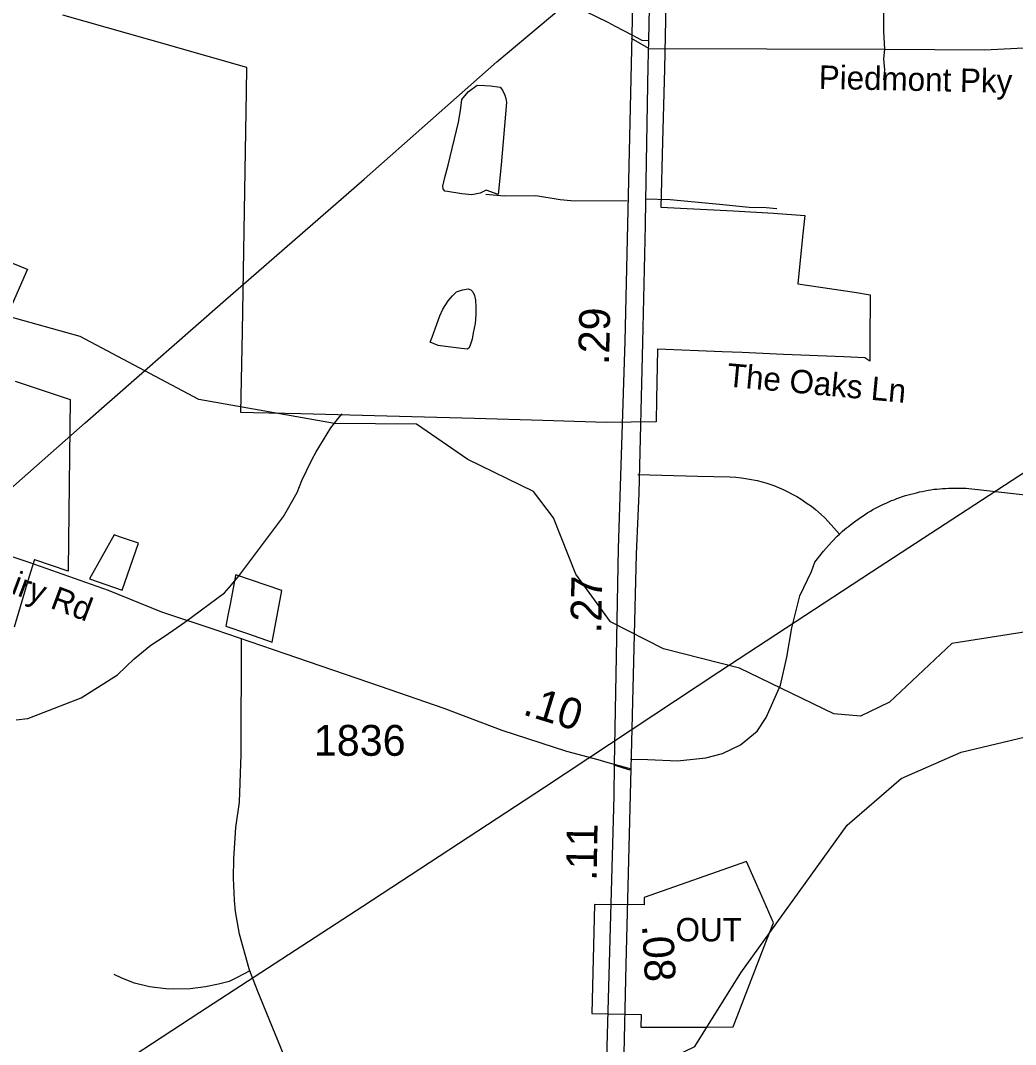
# Model space of a CAD drawing. Extents: x 1662474 to 1856135, y 779280 to 917889.
# Drawn here: x 1713121 to 1717151, y 835176 to 839326 of the extents above; entities that cross this region are included whole.
import ezdxf

# ---------------------------------------------------------------- set-up
doc = ezdxf.new("R2010")
doc.units = 0
for name, color, linetype in [('Exist Boundary Political City Limit New', 7, 'Continuous'), ('Exist Boundary Political City Limit New Hole', 7, 'Continuous'), ('Exist Hydrographic Misc Water Feature', 7, 'Continuous'), ('Exist Hydrographic Pond Under 1500 Sq Ft', 7, 'Continuous'), ('Exist Road Non-System Type 51', 7, 'Continuous'), ('Exist Road Non-System Type 51 Label', 7, 'Continuous'), ('Exist Road Primary NC Divided Attributed', 7, 'Continuous'), ('Exist Road Primary NC Mileage Hundredths English Label', 7, 'Continuous'), ('Exist Road Primary NC Service Mileage Hundredths English Label', 7, 'Continuous'), ('Exist Road Secondary Mileage Tenths English Label', 7, 'Continuous'), ('Exist Road Secondary Type 51 Attributed', 7, 'Continuous'), ('Exist Road Secondary Type 51 Label', 7, 'Continuous'), ('Exist Road Secondary Type 51 Number Label', 7, 'Continuous'), ('Exist Utilities Electrical Transmission Line', 7, 'Continuous'), ('Map Preparation Boundary City Limit Buffer Line', 7, 'Continuous')]:
    doc.layers.add(name, color=color, linetype=linetype)

msp = doc.modelspace()

# ---------------------------------------------------------------- linework, layer by layer
at = {"layer": 'Exist Boundary Political City Limit New'}
for points in [[(1715736.6, 839462.5), (1715728.8, 839130.1), (1715721.2, 838834.4), (1715714.1, 838569.9), (1716008.9, 838554.6)], [(1716008.9, 838554.6), (1716170.1, 838545.6), (1716297.4, 838536.2), (1716288.6, 838449.8), (1716269.1, 838259.2), (1716498.2, 838224.3), (1716562.6, 838214.8), (1716561.2, 838024.2), (1716560.6, 837952.3), (1716560.6, 837945), (1716541, 837958.9), (1716456.1, 837962.6), (1716211.5, 837972.9), (1716043.4, 837980.1), (1715962.6, 837983.5), (1715702.1, 837994.6), (1715700.2, 837994.6), (1715696.8, 837790.2), (1715695.1, 837700.6), (1715695.1, 837699.6), (1715492.9, 837697.2), (1715236.8, 837704.6), (1714960.2, 837712.5), (1714604, 837721.9), (1714256, 837731.4), (1714064.2, 837736.6), (1714013.8, 837737.9), (1714019.5, 838065), (1714023.8, 838309.6), (1714030.9, 838716.2), (1714036.4, 839036.2), (1714037.9, 839134.8), (1713938.1, 839163.3), (1713734.9, 839221.5), (1713292.8, 839348)], [(1712820.5, 838451.2), (1713148.5, 838318.5), (1713149.1, 838318.2), (1712971, 837913.6)], [(1713099.6, 837864.4), (1713322.5, 837790.6), (1713313.4, 837100.5), (1713313.4, 837093.9), (1713179.1, 837140.9), (1713178.2, 837141.2), (1713155.4, 837069.3), (1713095.5, 836867.8)]]:
    msp.add_lwpolyline(points, dxfattribs=at)
at = {"layer": 'Exist Boundary Political City Limit New Hole'}
for points in [[(1713532.4, 837017.9), (1713598.6, 837207.9), (1713526.6, 837232.2), (1713500.6, 837241.1), (1713400.4, 837063.9), (1713532.4, 837017.9)], [(1714178.9, 837015.4), (1713992.5, 837079.2), (1713991.9, 837076.4), (1713971, 836967.1), (1713961, 836914.6), (1713952.9, 836871.9), (1714039.8, 836841.8), (1714139.8, 836807), (1714178.9, 837015.4)], [(1715635.2, 835297.9), (1715633.9, 835246.5), (1715895.9, 835247.2), (1716007.5, 835247.4), (1716139.8, 835590.5), (1716153.1, 835625.2), (1716170.4, 835669.7), (1716123.2, 835776.9), (1716061.2, 835917.7), (1715646.9, 835772.7), (1715646.2, 835742.1), (1715446.2, 835743.1), (1715435.4, 835301.4), (1715635.2, 835297.9)]]:
    msp.add_lwpolyline(points, dxfattribs=at)
at = {"layer": 'Exist Hydrographic Misc Water Feature'}
for points in [[(1717707.3, 836545.6), (1717268.2, 836833.5), (1717193.3, 836848.2), (1716893.3, 836801.8), (1716640.3, 836564), (1716523.3, 836507.3), (1716415.2, 836516.1), (1716033.2, 836701.1), (1715725.2, 836779.6), (1715510.2, 836889), (1715370.3, 837082.2), (1715280.3, 837310.5), (1715198.2, 837417.3), (1714933.2, 837547.4), (1714725.2, 837689.5), (1714392.2, 837693), (1713843.3, 837789.4), (1713362.2, 838045.5), (1712838.2, 838190.7)], [(1713103.9, 836492.4), (1713150.2, 836498), (1713366.7, 836581.4), (1713513.4, 836674.4), (1713581.8, 836738.7), (1713648.3, 836794), (1713702.5, 836829.8), (1713786.8, 836887.9), (1713947.6, 837007), (1713975.9, 837039.2), (1714008.1, 837078.8), (1714185.5, 837316.4), (1714242, 837413.7), (1714260.2, 837461.8), (1714300.9, 837545.5), (1714319, 837577.9), (1714377.6, 837675.2), (1714407.8, 837713.2), (1714423.4, 837732.5)], [(1714158.9, 833372.3), (1714250, 833455.3), (1714294.3, 833509.9), (1714490.2, 833975.3), (1714591.3, 834071.7), (1715102.3, 834261.5), (1715236.3, 834409.8), (1715449.2, 834874.8), (1715468.3, 835064.8), (1715610.3, 835130.8), (1715768.3, 835127.7), (1715852.3, 835168.6), (1716038.2, 835466.8), (1716469.3, 836065.3), (1716688.2, 836254.5), (1716930.3, 836361.2), (1717707.3, 836545.6)]]:
    msp.add_lwpolyline(points, dxfattribs=at)
at = {"layer": 'Exist Hydrographic Pond Under 1500 Sq Ft'}
for points in [[(1715055.7, 838620.7), (1715006.9, 838638.5), (1714982.8, 838626.5), (1714949, 838619.6), (1714909, 838623.7), (1714850.9, 838632.2), (1714839, 838634.1), (1714832.3, 838644.2), (1714831, 838654), (1714839.1, 838689.9), (1714853.4, 838739.7), (1714895.5, 838914), (1714903.3, 838961.1), (1714908.4, 839005.6), (1714934.6, 839037), (1714970.1, 839063.1), (1715001.4, 839062.7), (1715024.9, 839060.9), (1715063.5, 839055.5), (1715073.5, 839042.9), (1715083.2, 839023), (1715086.6, 839010.1), (1715089, 838993.4), (1715067.7, 838741.1), (1715055.7, 838620.7)], [(1714780, 838022.8), (1714788.2, 838042.3), (1714802.4, 838080.5), (1714818.8, 838128.6), (1714830.8, 838156.3), (1714853, 838190.3), (1714871, 838210.4), (1714887.1, 838226.6), (1714911.4, 838234.2), (1714933.4, 838237.9), (1714945.4, 838234.4), (1714953.2, 838226), (1714959.2, 838211.9), (1714963.1, 838192.2), (1714964.9, 838165.9), (1714964.9, 838133.8), (1714962.7, 838097.8), (1714954.3, 838060.2), (1714950.2, 838034), (1714944.1, 838013.7), (1714938.1, 837999.8), (1714930.2, 837994.2), (1714896, 837998.2), (1714842, 838004.2), (1714811.9, 838008.2), (1714780, 838022.8)]]:
    msp.add_lwpolyline(points, dxfattribs=at)
at = {"layer": 'Exist Road Non-System Type 51'}
for p, q in [((1715666.1, 839212.1), (1715596, 839253.2)), ((1715666.1, 839212.1), (1716621.6, 839209.4)), ((1715522.8, 836309.2), (1715588.4, 836289.5))]:
    msp.add_line(p, q, dxfattribs=at)
for points in [[(1716621.6, 839209.4), (1716617.8, 839281.1), (1716615.9, 839924.1)], [(1716621.6, 839209.4), (1717027.1, 839206.6), (1717263.1, 839219.4), (1717467.4, 839265.1), (1717531.9, 839287.4)], [(1716617.9, 839085.2), (1716620.9, 839125.4), (1716618.1, 839170), (1716621.6, 839209.4)], [(1715005.4, 838621.8), (1715080.2, 838615.2), (1715208.1, 838617.1), (1715306.5, 838600.2), (1715350.1, 838596.6), (1715578.4, 838594.5)], [(1715650.4, 838602.9), (1715752.1, 838600), (1715951.9, 838581.1), (1716071.9, 838569), (1716140.6, 838567.4), (1716183.8, 838564.4)], [(1715621.4, 837486.4), (1715864, 837479.9), (1715994.4, 837476.9), (1716017.5, 837475.6), (1716040.4, 837472.8), (1716074.1, 837467.8), (1716104.1, 837461.7), (1716124.1, 837456.2), (1716143.5, 837450.7), (1716172.6, 837441), (1716191.5, 837433.1), (1716210.4, 837424.9), (1716228.8, 837416.2), (1716246.9, 837406.6), (1716264.8, 837397.2), (1716282.1, 837385.9), (1716307.5, 837369.1), (1716324.1, 837357.2), (1716340.1, 837344.4), (1716363.1, 837323.9), (1716377.9, 837310.5), (1716392.4, 837295.6), (1716437.8, 837244.7)], [(1716437.8, 837244.7), (1716442.9, 837250.2), (1716450.6, 837256.2), (1716458.1, 837263), (1716466.1, 837269.6), (1716474.1, 837275.6), (1716482.4, 837282.2), (1716494.4, 837291.9), (1716503.9, 837298.7), (1716513.6, 837305.5), (1716523.2, 837312.4), (1716533.2, 837319.2), (1716543.2, 837326), (1716553.1, 837331.5), (1716563.4, 837337.9), (1716573.6, 837343.9), (1716584.1, 837349.6), (1716594.6, 837354.9), (1716605.1, 837360.1), (1716615.6, 837365.7), (1716626.6, 837370.6), (1716637.4, 837375.4), (1716648.5, 837380.4), (1716659.5, 837384), (1716670.5, 837388.8), (1716681.9, 837392.7), (1716692.9, 837396.6), (1716704.6, 837400.5), (1716715.6, 837403.7), (1716727.1, 837406.9), (1716738.5, 837409.5), (1716750, 837412.4), (1716761.6, 837415.2), (1716773.1, 837417.6), (1716784.9, 837420.5), (1716796.8, 837422.6), (1716808.4, 837423.9), (1716820.4, 837426), (1716831.9, 837426.5), (1716843.8, 837427.9), (1716855.6, 837429.7), (1716867.6, 837429.7), (1716879.4, 837430.5), (1716891.8, 837430.8), (1716902.9, 837431), (1716915.1, 837431.2), (1716926.9, 837430.8), (1716938.8, 837430.2), (1716950.6, 837430.2), (1716962.4, 837428.9), (1716974.1, 837427.6), (1716986, 837426.5), (1717131.1, 837410.2), (1717436.9, 837375.6)], [(1715590.9, 836332.4), (1715662.2, 836331.5), (1715782.1, 836326.2), (1715896.6, 836338.4), (1715964.4, 836355.8), (1716037.1, 836390.5), (1716104.9, 836446), (1716141.4, 836501.6), (1716198.6, 836631.8), (1716224.6, 836746.4), (1716245.5, 836864.4), (1716276.8, 836994.5), (1716324.9, 837092.4), (1716338, 837131), (1716373.4, 837175.4), (1716392.9, 837199), (1716406.5, 837213.9), (1716428, 837235.8), (1716437.8, 837244.7)], [(1714049.2, 835475.5), (1714046.6, 835482.4), (1714008.1, 835622.9), (1713992.2, 835715.9), (1713987.6, 835761.6), (1713983.8, 835850.1), (1713984.9, 835928.6), (1713993, 836056), (1714007.6, 836158.2), (1714014.1, 836351.7), (1714016.4, 836820.2)], [(1714049.2, 835475.5), (1713997.9, 835447.5), (1713966.2, 835432), (1713922.9, 835420.5), (1713869.9, 835409.4), (1713808.6, 835402.1), (1713742.4, 835400.8), (1713709, 835402.2), (1713644, 835409.4), (1713582.4, 835424.9), (1713530.9, 835445), (1713500.4, 835460.5)], [(1714363.1, 834704.5), (1714081.9, 835390.5), (1714049.2, 835475.5)]]:
    msp.add_lwpolyline(points, dxfattribs=at)
at = {"layer": 'Exist Road Primary NC Divided Attributed'}
for points in [[(1715665.5, 839245.2), (1715694.5, 840641.3), (1715737.2, 841730.2), (1715754.8, 841874), (1715800.1, 842162.9), (1715821.1, 842312.6), (1715901.3, 842730.2), (1715980.5, 843112.8), (1716088.8, 843625.2), (1716127.1, 843800.2)], [(1715659.4, 841524.8), (1715646.3, 841314.2), (1715616, 840142.8), (1715596.6, 839267.5)], [(1715596.6, 839267.5), (1715569, 838025.9), (1715541.7, 837186.4), (1715525.8, 836312.5)], [(1715593.9, 836293.9), (1715616, 837163.7), (1715626.5, 837411.1), (1715640.9, 838020.4), (1715652.2, 838496.7), (1715653.9, 838594.7), (1715663.4, 839142.7), (1715665.5, 839245.2)], [(1715525.8, 836312.5), (1715523.4, 836182.6), (1715493.6, 835071.5), (1715489.3, 834817.2), (1715468.7, 834491), (1715443.9, 834259.9), (1715419.1, 834123.6), (1715386.2, 834005.1), (1715328.4, 833811.1), (1715266.3, 833657.2), (1715154.8, 833409.5), (1714846.4, 832892.5)], [(1714846.4, 832892.5), (1715138.3, 833260.9), (1715220.9, 833393), (1715262.2, 833475.6), (1715324.1, 833615.9), (1715439.5, 833917.9), (1715489.6, 834100.4), (1715521.2, 834274.1), (1715542.2, 834537.3), (1715564.8, 835079.6), (1715573.8, 835500.5), (1715593.9, 836293.9)]]:
    msp.add_lwpolyline(points, dxfattribs=at)
at = {"layer": 'Exist Road Secondary Type 51 Attributed'}
for points in [[(1710418.8, 841009.6), (1710563.7, 841009.6), (1710837.8, 841011.6), (1711210.1, 841002.1), (1711560.2, 841000), (1711747.3, 841000.7), (1711943.6, 840998.8), (1712221.8, 841000.2), (1712341.9, 841003), (1712403.8, 840984.3), (1712507.5, 840941.2), (1712714.7, 840855.1), (1712917.9, 840760.9), (1713172.6, 840624.5), (1713475.2, 840459.2), (1713843.4, 840255.4), (1714133.9, 840094.4), (1714480.1, 839883.9), (1714725, 839735.9), (1715021.5, 839576.8), (1715268.7, 839432), (1715499.9, 839319.2), (1715529.9, 839303.2), (1715596.6, 839267.5)], [(1715596.6, 839267.5), (1715637, 839245.9), (1715665.5, 839245.2)], [(1710944.1, 838118.4), (1711058.3, 838036.8), (1711314.9, 837858.2), (1711424.5, 837781.8), (1711482.4, 837740.4), (1711566.8, 837682.1), (1711642.8, 837635.4), (1711713.3, 837606.8), (1712023.8, 837497.1), (1712255.3, 837430.5), (1712559.8, 837323.9), (1712847.2, 837232.4), (1713154.5, 837131.3), (1713475.6, 837017.9), (1713692.5, 836929.5), (1713907.7, 836858.2), (1714192.1, 836761.2), (1714577.6, 836628.3), (1714835, 836539.2), (1715071, 836449.6), (1715331.7, 836365.5), (1715458.6, 836330.8), (1715500.2, 836319.4), (1715525.8, 836312.5)], [(1715525.8, 836312.5), (1715593.9, 836293.9)]]:
    msp.add_lwpolyline(points, dxfattribs=at)
at = {"layer": 'Exist Utilities Electrical Transmission Line'}
for points in [[(1713005.3, 834756), (1713847.9, 835307.5), (1714507.2, 835736.7), (1715243.2, 836219.4), (1715948.8, 836686.2), (1716567.8, 837092), (1717404.3, 837637.4), (1718087.8, 838090.6), (1719069.6, 838734.7), (1719749, 839171.9), (1720424.4, 839616.9)], [(1712754.5, 837141.9), (1713383.1, 837695.5), (1713940.9, 838184), (1714512.7, 838682.2), (1715050.5, 839158.9), (1715309, 839376.4)]]:
    msp.add_lwpolyline(points, dxfattribs=at)
at = {"layer": 'Map Preparation Boundary City Limit Buffer Line'}
for points in [[(1715736.6, 839462.5), (1715728.8, 839130.1), (1715721.2, 838834.4), (1715714.1, 838569.9), (1716008.9, 838554.6)], [(1716008.9, 838554.6), (1716170.1, 838545.6), (1716297.4, 838536.2), (1716288.6, 838449.8), (1716269.1, 838259.2), (1716498.2, 838224.3), (1716562.6, 838214.8), (1716561.2, 838024.2), (1716560.6, 837952.3), (1716560.6, 837945), (1716541, 837958.9), (1716456.1, 837962.6), (1716211.5, 837972.9), (1716043.4, 837980.1), (1715962.6, 837983.5), (1715702.1, 837994.6), (1715700.2, 837994.6), (1715696.8, 837790.2), (1715695.1, 837700.6), (1715695.1, 837699.6), (1715492.9, 837697.2), (1715236.8, 837704.6), (1714960.2, 837712.5), (1714604, 837721.9), (1714256, 837731.4), (1714064.2, 837736.6), (1714013.8, 837737.9), (1714019.5, 838065), (1714023.8, 838309.6), (1714030.9, 838716.2), (1714036.4, 839036.2), (1714037.9, 839134.8), (1713938.1, 839163.3), (1713734.9, 839221.5), (1713292.8, 839348)], [(1712820.5, 838451.2), (1713148.5, 838318.5), (1713149.1, 838318.2), (1712971, 837913.6)], [(1713099.6, 837864.4), (1713322.5, 837790.6), (1713313.4, 837100.5), (1713313.4, 837093.9), (1713179.1, 837140.9), (1713178.2, 837141.2), (1713155.4, 837069.3), (1713095.5, 836867.8)], [(1713532.4, 837017.9), (1713598.6, 837207.9), (1713526.6, 837232.2), (1713500.6, 837241.1), (1713400.4, 837063.9), (1713532.4, 837017.9)], [(1714178.9, 837015.4), (1713992.5, 837079.2), (1713991.9, 837076.4), (1713971, 836967.1), (1713961, 836914.6), (1713952.9, 836871.9), (1714039.8, 836841.8), (1714139.8, 836807), (1714178.9, 837015.4)], [(1715635.2, 835297.9), (1715633.9, 835246.5), (1715895.9, 835247.2), (1716007.5, 835247.4), (1716139.8, 835590.5), (1716153.1, 835625.2), (1716170.4, 835669.7), (1716123.2, 835776.9), (1716061.2, 835917.7), (1715646.9, 835772.7), (1715646.2, 835742.1), (1715446.2, 835743.1), (1715435.4, 835301.4), (1715635.2, 835297.9)]]:
    msp.add_lwpolyline(points, dxfattribs=at)

# ---------------------------------------------------------------- texts
at = {"layer": 'Exist Boundary Political City Limit New Hole'}
msp.add_text('OUT', height=95, dxfattribs=at).set_placement((1715774.1, 835594.3))
at = {"layer": 'Exist Road Non-System Type 51 Label'}
for s, rotation, p in [('Piedmont Pky', 358.7511, (1716353.2, 839049.2)), ('The Oaks Ln', 354.7423, (1715978.8, 837842.8))]:
    msp.add_text(s, height=95, rotation=rotation, dxfattribs=at).set_placement(p)
at = {"layer": 'Exist Road Primary NC Mileage Hundredths English Label'}
for s, rotation, p in [('.11', 89.0759, (1715454.6, 835839)), ('.08', 273.0669, (1715638.4, 835659.7))]:
    msp.add_text(s, height=125, rotation=rotation, dxfattribs=at).set_placement(p)
at = {"layer": 'Exist Road Primary NC Service Mileage Hundredths English Label'}
for s, rotation, p in [('.29', 88.7266, (1715504.4, 837929)), ('.27', 88.9579, (1715472.9, 836842.3))]:
    msp.add_text(s, height=125, rotation=rotation, dxfattribs=at).set_placement(p)
at = {"layer": 'Exist Road Secondary Mileage Tenths English Label'}
msp.add_text('.10', height=125, rotation=342.7658, dxfattribs=at).set_placement((1715151, 836514.9))
at = {"layer": 'Exist Road Secondary Type 51 Label'}
msp.add_text('Willard Dairy Rd', height=95, rotation=339.3815, dxfattribs=at).set_placement((1712530.2, 837212.4))
at = {"layer": 'Exist Road Secondary Type 51 Number Label'}
msp.add_text('1836', height=125, dxfattribs=at).set_placement((1714308.9, 836346.3))

doc.saveas('drawing.dxf')
